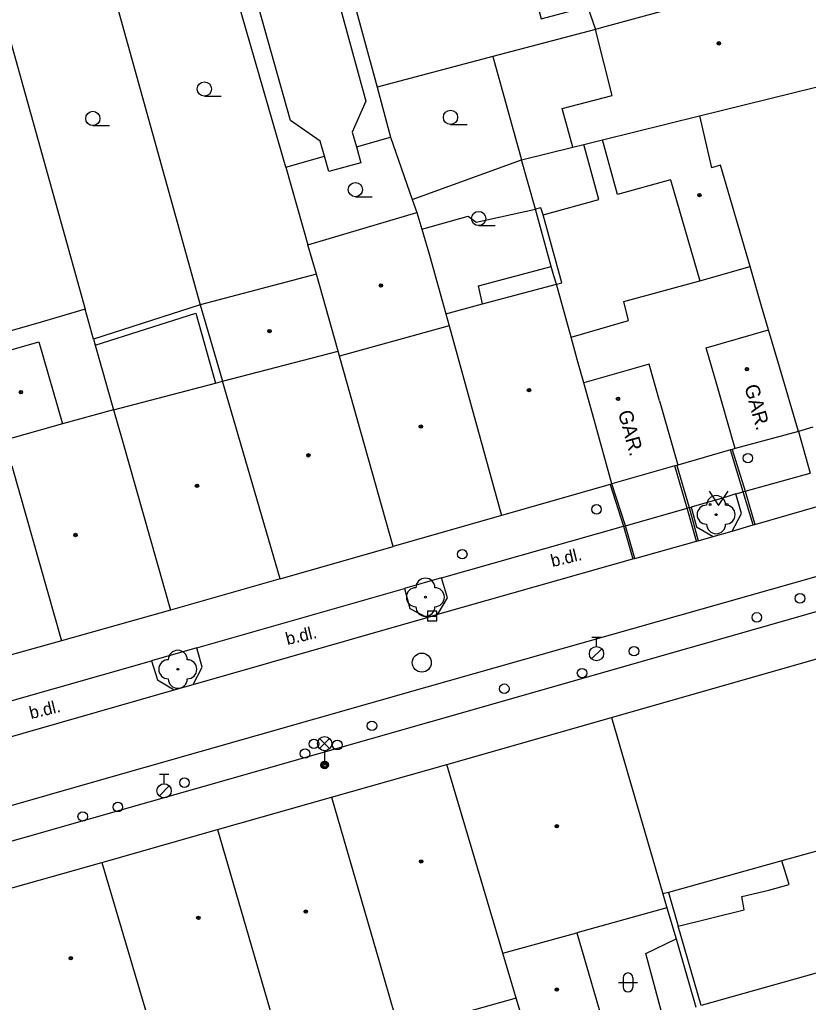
# Model space of a CAD drawing. Extents: x -596229 to -595156, y -1161237 to -1159376.
# Drawn here: x -595584.2 to -595542.7, y -1160753.2 to -1160701.5 of the extents above; entities that cross this region are included whole.
import ezdxf

# ---------------------------------------------------------------- set-up
doc = ezdxf.new("R2010")
doc.units = 0
for name, color, linetype in [('DOP - kresba z DSPS bez souradnic', 7, 'Continuous'), ('DOP - ploty', 7, 'Continuous'), ('DOP - rozhrani ploch obecne', 7, 'Continuous'), ('Level 22', 7, 'Continuous'), ('Level 27', 7, 'Continuous'), ('Level 28', 7, 'Continuous'), ('Level 33', 7, 'Continuous'), ('Level 36', 7, 'Continuous'), ('Level 39', 7, 'Continuous'), ('TM - budovy zdene_ betonove - NP', 7, 'Continuous'), ('TM - budovy zdene_ betonove - VP', 7, 'Continuous'), ('TM - chodniky - VP', 7, 'Continuous'), ('TM - komunikace - VP', 7, 'Continuous'), ('TM - letecke snimky - pomocna linie', 7, 'Continuous'), ('TM - popis objektu', 7, 'Continuous'), ('TM - popis povrchu', 7, 'Continuous'), ('TM - rozhrani mezi zpev. plochami mezi sebou - VP', 7, 'Continuous')]:
    doc.layers.add(name, color=color, linetype=linetype)

msp = doc.modelspace()

# ---------------------------------------------------------------- linework, layer by layer
at = {"layer": 'DOP - kresba z DSPS bez souradnic'}
for points in [[(-595568.13, -1160697.89), (-595565.99, -1160705.78)], [(-595569.94, -1160706.79), (-595572.14, -1160698.99)], [(-595565.99, -1160705.78), (-595566.7, -1160707.41)], [(-595568.39, -1160707.89), (-595569.94, -1160706.79)], [(-595566.7, -1160707.41), (-595566.48, -1160708.19)], [(-595566.48, -1160708.19), (-595564.68, -1160707.67)], [(-595568.16, -1160708.67), (-595568.39, -1160707.89)], [(-595566.48, -1160708.19), (-595566.25, -1160709.02)], [(-595553.72, -1160710.95), (-595554.51, -1160708.06)], [(-595570.19, -1160709.25), (-595568.16, -1160708.67)], [(-595567.93, -1160709.48), (-595568.16, -1160708.67)], [(-595566.25, -1160709.02), (-595567.93, -1160709.48)], [(-595556.66, -1160711.76), (-595553.72, -1160710.95)], [(-595556.78, -1160711.38), (-595557.06, -1160711.46)], [(-595556.66, -1160711.76), (-595556.78, -1160711.38)], [(-595555.67, -1160715.33), (-595556.66, -1160711.76)], [(-595560.06, -1160715.49), (-595556.23, -1160714.47)], [(-595559.84, -1160716.44), (-595560.06, -1160715.49)], [(-595555.96, -1160715.4), (-595555.67, -1160715.33)], [(-595580.21, -1160718.61), (-595574.92, -1160716.92)], [(-595574.92, -1160716.92), (-595573.88, -1160720.6)], [(-595583.36, -1160717.48), (-595586.46, -1160718.37)], [(-595543.72, -1160746.97), (-595544.1, -1160745.72)], [(-595544.78, -1160747.26), (-595543.72, -1160746.97)], [(-595550.07, -1160747.38), (-595549.56, -1160749.15)], [(-595546.21, -1160747.6), (-595544.78, -1160747.26)], [(-595546.08, -1160748.29), (-595546.21, -1160747.6)], [(-595549.56, -1160749.15), (-595546.08, -1160748.29)], [(-595548.34, -1160753.33), (-595549.56, -1160749.15)], [(-595551.25, -1160750.6), (-595549.67, -1160749.82)], [(-595550.37, -1160753.92), (-595551.25, -1160750.6)]]:
    msp.add_lwpolyline(points, dxfattribs=at)
at = {"layer": 'DOP - ploty'}
for points in [[(-595570.19, -1160709.25), (-595574.36, -1160694.8)], [(-595567.04, -1160698.99), (-595565.39, -1160705.05)], [(-595565.39, -1160705.05), (-595564.68, -1160707.67)]]:
    msp.add_lwpolyline(points, dxfattribs=at)
at = {"layer": 'DOP - rozhrani ploch obecne'}
for points in [[(-595580.36, -1160696.13), (-595574.7, -1160716.48)], [(-595586.09, -1160697.58), (-595580.74, -1160716.72)], [(-595553.9, -1160702.01), (-595559.3, -1160703.44)], [(-595559.3, -1160703.44), (-595565.39, -1160705.05)], [(-595559.3, -1160703.44), (-595557.79, -1160708.87)], [(-595564.68, -1160707.67), (-595563.54, -1160710.95)], [(-595557.79, -1160708.87), (-595555.09, -1160708.2)], [(-595563.54, -1160710.95), (-595557.79, -1160708.87)], [(-595557.06, -1160711.46), (-595557.79, -1160708.87)], [(-595570.19, -1160709.25), (-595569.04, -1160713.34)], [(-595563.54, -1160710.95), (-595563.3, -1160711.63)], [(-595556.23, -1160714.47), (-595557.06, -1160711.46)], [(-595556.09, -1160714.96), (-595556.23, -1160714.47)], [(-595555.96, -1160715.4), (-595556.09, -1160714.96)], [(-595574.7, -1160716.48), (-595580.3, -1160718.3)], [(-595580.74, -1160716.72), (-595583.36, -1160717.48)], [(-595580.3, -1160718.3), (-595580.74, -1160716.72)], [(-595580.3, -1160718.3), (-595580.21, -1160718.61)], [(-595580.21, -1160718.61), (-595579.25, -1160722)], [(-595550.15, -1160748.19), (-595549.67, -1160749.82)], [(-595549.67, -1160749.82), (-595548.63, -1160753.41)]]:
    msp.add_lwpolyline(points, dxfattribs=at)
at = {"layer": 'Level 22'}
for centre in [(-595547.56, -1160727.52), (-595562.85, -1160731.86), (-595575.87, -1160735.65)]:
    msp.add_circle(centre, 0.05, dxfattribs=at)
for centre, start, end in [((-595547.56, -1160727.02), 0, 180), ((-595548.06, -1160727.52), 90, 270), ((-595547.06, -1160727.52), 270, 90), ((-595547.56, -1160728.02), 180, 0), ((-595562.85, -1160731.36), 0, 180), ((-595563.35, -1160731.86), 90, 270), ((-595562.35, -1160731.86), 270, 90), ((-595562.85, -1160732.36), 180, 0), ((-595575.87, -1160735.15), 0, 180), ((-595576.37, -1160735.65), 90, 270), ((-595575.37, -1160735.65), 270, 90), ((-595575.87, -1160736.15), 180, 0)]:
    msp.add_arc(centre, 0.5, start, end, dxfattribs=at)
at = {"layer": 'Level 27'}
msp.add_line((-595562.74, -1160732.85), (-595562.24, -1160732.85), dxfattribs=at)
msp.add_lwpolyline([(-595562.74, -1160733.1), (-595562.24, -1160733.1), (-595562.24, -1160732.6), (-595562.74, -1160732.6)], close=True, dxfattribs=at)
msp.add_circle((-595563.04, -1160735.3), 0.5, dxfattribs=at)
at = {"layer": 'Level 28'}
for p, q in [((-595554.1, -1160733.955), (-595553.6, -1160733.955)), ((-595553.85, -1160734.455), (-595553.85, -1160733.955)), ((-595554.108, -1160735.102), (-595553.578, -1160734.572)), ((-595576.84, -1160741.165), (-595576.34, -1160741.165)), ((-595576.59, -1160741.665), (-595576.59, -1160741.165)), ((-595576.848, -1160742.312), (-595576.318, -1160741.782))]:
    msp.add_line(p, q, dxfattribs=at)
for centre, radius in [((-595545.89, -1160724.55), 0.25), ((-595553.85, -1160727.24), 0.25), ((-595560.91, -1160729.6), 0.25), ((-595543.15, -1160731.92), 0.25), ((-595545.42, -1160732.92), 0.25), ((-595553.85, -1160734.83), 0.375), ((-595551.88, -1160734.7), 0.25), ((-595554.61, -1160735.85), 0.25), ((-595558.7, -1160736.67), 0.25), ((-595565.66, -1160738.62), 0.25), ((-595568.71, -1160739.57), 0.25), ((-595567.48, -1160739.63), 0.25), ((-595569.18, -1160740.08), 0.25), ((-595575.52, -1160741.61), 0.25), ((-595576.59, -1160742.04), 0.375), ((-595579.02, -1160742.89), 0.25), ((-595580.87, -1160743.39), 0.25)]:
    msp.add_circle(centre, radius, dxfattribs=at)
at = {"layer": 'Level 33'}
for p, q in [((-595568.415, -1160739.82), (-595567.885, -1160739.29)), ((-595568.415, -1160739.29), (-595567.885, -1160739.82)), ((-595568.15, -1160739.93), (-595568.15, -1160740.68))]:
    msp.add_line(p, q, dxfattribs=at)
for centre, radius in [((-595568.15, -1160739.555), 0.375), ((-595568.15, -1160740.68), 0.2), ((-595568.15, -1160740.68), 0.145), ((-595568.15, -1160740.68), 0.0876)]:
    msp.add_circle(centre, radius, dxfattribs=at)
at = {"layer": 'Level 36'}
for p, q in [((-595574.47, -1160705.515), (-595573.595, -1160705.515)), ((-595580.34, -1160707.065), (-595579.465, -1160707.065)), ((-595561.53, -1160707.005), (-595560.655, -1160707.005)), ((-595566.53, -1160710.805), (-595565.655, -1160710.805)), ((-595560.05, -1160712.325), (-595559.175, -1160712.325)), ((-595552.696, -1160752.116), (-595551.696, -1160752.116)), ((-595552.446, -1160751.866), (-595552.446, -1160752.366)), ((-595551.946, -1160751.866), (-595551.946, -1160752.366))]:
    msp.add_line(p, q, dxfattribs=at)
msp.add_lwpolyline([(-595547.93, -1160726.28), (-595547.43, -1160727.03), (-595546.93, -1160726.28)], dxfattribs=at)
for centre, radius in [((-595574.47, -1160705.14), 0.375), ((-595580.34, -1160706.69), 0.375), ((-595561.53, -1160706.63), 0.375), ((-595566.53, -1160710.43), 0.375), ((-595560.05, -1160711.95), 0.375), ((-595547.88, -1160726.98), 0.05), ((-595546.981, -1160726.98), 0.05)]:
    msp.add_circle(centre, radius, dxfattribs=at)
for centre, start, end in [((-595552.196, -1160751.866), 0, 180), ((-595552.196, -1160752.366), 180, 0)]:
    msp.add_arc(centre, 0.25, start, end, dxfattribs=at)
at = {"layer": 'Level 39'}
for centre, radius in [((-595547.42, -1160702.74), 0.09), ((-595547.42, -1160702.74), 0.0398), ((-595548.44, -1160710.72), 0.09), ((-595548.44, -1160710.72), 0.0398), ((-595565.19, -1160715.47), 0.09), ((-595565.19, -1160715.47), 0.0398), ((-595571.05, -1160717.87), 0.09), ((-595571.05, -1160717.87), 0.0398), ((-595545.94, -1160719.87), 0.09), ((-595545.94, -1160719.87), 0.0398), ((-595584.12, -1160721.08), 0.09), ((-595584.12, -1160721.08), 0.0398), ((-595557.4, -1160720.97), 0.09), ((-595557.4, -1160720.97), 0.0398), ((-595552.72, -1160721.43), 0.09), ((-595552.72, -1160721.43), 0.0398), ((-595563.09, -1160722.89), 0.09), ((-595563.09, -1160722.89), 0.0398), ((-595569, -1160724.4), 0.09), ((-595569, -1160724.4), 0.0398), ((-595574.86, -1160726), 0.09), ((-595574.86, -1160726), 0.0398), ((-595581.25, -1160728.59), 0.09), ((-595581.25, -1160728.59), 0.0398), ((-595555.94, -1160743.9), 0.09), ((-595555.94, -1160743.9), 0.0398), ((-595563.07, -1160745.75), 0.09), ((-595563.07, -1160745.75), 0.0398), ((-595574.79, -1160748.72), 0.09), ((-595574.79, -1160748.72), 0.0398), ((-595569.14, -1160748.39), 0.09), ((-595569.14, -1160748.39), 0.0398), ((-595581.5, -1160750.84), 0.09), ((-595581.5, -1160750.84), 0.0398), ((-595555.94, -1160752.49), 0.09), ((-595555.94, -1160752.49), 0.0398)]:
    msp.add_circle(centre, radius, dxfattribs=at)
at = {"layer": 'TM - budovy zdene_ betonove - NP'}
for points in [[(-595548.08, -1160718.75), (-595544.8, -1160717.81)], [(-595547.52, -1160720.68), (-595548.08, -1160718.75)], [(-595551.08, -1160719.61), (-595554.52, -1160720.59)], [(-595550.53, -1160721.54), (-595551.08, -1160719.61)], [(-595546.64, -1160723.74), (-595547.52, -1160720.68)], [(-595550.53, -1160721.54), (-595549.66, -1160724.6)], [(-595546.55, -1160724.05), (-595546.64, -1160723.74)], [(-595549.66, -1160724.6), (-595549.57, -1160724.91)]]:
    msp.add_lwpolyline(points, dxfattribs=at)
at = {"layer": 'TM - budovy zdene_ betonove - VP'}
for points in [[(-595542.8, -1160698.98), (-595553.6, -1160701.93)], [(-595553.6, -1160701.93), (-595553.9, -1160702.01)], [(-595553.03, -1160705.48), (-595553.9, -1160702.01)], [(-595548.44, -1160706.56), (-595541.1, -1160704.75)], [(-595555.65, -1160706.17), (-595553.03, -1160705.48)], [(-595555.09, -1160708.2), (-595555.65, -1160706.17)], [(-595553.53, -1160707.82), (-595548.44, -1160706.56)], [(-595548.44, -1160706.56), (-595547.8, -1160709.29)], [(-595554.51, -1160708.06), (-595553.53, -1160707.82)], [(-595552.75, -1160710.69), (-595553.53, -1160707.82)], [(-595555.09, -1160708.2), (-595554.51, -1160708.06)], [(-595547.33, -1160709.15), (-595547.8, -1160709.29)], [(-595545.77, -1160714.48), (-595547.33, -1160709.15)], [(-595549.96, -1160709.92), (-595552.75, -1160710.69)], [(-595549.96, -1160709.92), (-595548.42, -1160715.23)], [(-595569.04, -1160713.34), (-595563.3, -1160711.63)], [(-595563.3, -1160711.63), (-595563.04, -1160712.51)], [(-595563.04, -1160712.51), (-595562.64, -1160713.87)], [(-595568.58, -1160714.88), (-595569.04, -1160713.34)], [(-595562.64, -1160713.87), (-595561.78, -1160716.96)], [(-595548.42, -1160715.23), (-595545.77, -1160714.48)], [(-595544.8, -1160717.81), (-595545.17, -1160716.55), (-595545.77, -1160714.48)], [(-595568.58, -1160714.88), (-595574.7, -1160716.48)], [(-595567.44, -1160718.92), (-595568.58, -1160714.88)], [(-595559.84, -1160716.44), (-595555.96, -1160715.4)], [(-595555.19, -1160718.18), (-595555.96, -1160715.4)], [(-595574.7, -1160716.48), (-595573.52, -1160720.51)], [(-595561.78, -1160716.96), (-595559.84, -1160716.44)], [(-595561.78, -1160716.96), (-595561.6, -1160717.59)], [(-595561.6, -1160717.59), (-595567.37, -1160719.19)], [(-595561.6, -1160717.59), (-595558.84, -1160727.56)], [(-595554.52, -1160720.59), (-595554.86, -1160719.37), (-595555.19, -1160718.18)], [(-595544.23, -1160719.74), (-595544.8, -1160717.81)], [(-595586.2, -1160719.3), (-595583.18, -1160718.44)], [(-595583.18, -1160718.44), (-595581.94, -1160722.75)], [(-595573.52, -1160720.51), (-595567.44, -1160718.92)], [(-595567.37, -1160719.19), (-595567.44, -1160718.92)], [(-595564.55, -1160729.19), (-595567.37, -1160719.19)], [(-595543.23, -1160723.15), (-595544.23, -1160719.74)], [(-595579.25, -1160722), (-595573.88, -1160720.6)], [(-595573.88, -1160720.6), (-595573.52, -1160720.51)], [(-595570.48, -1160730.89), (-595573.52, -1160720.51)], [(-595553.98, -1160722.53), (-595554.52, -1160720.59)], [(-595579.25, -1160722), (-595581.94, -1160722.75)], [(-595579.25, -1160722), (-595578.8, -1160723.59)], [(-595581.94, -1160722.75), (-595584.97, -1160723.61)], [(-595553.04, -1160725.9), (-595553.98, -1160722.53)], [(-595543.23, -1160723.15), (-595546.55, -1160724.05)], [(-595542.47, -1160722.92), (-595543.23, -1160723.15)], [(-595578.8, -1160723.59), (-595576.25, -1160732.54)], [(-595546.8, -1160724.12), (-595549.57, -1160724.91)], [(-595546.71, -1160724.1), (-595546.8, -1160724.12)], [(-595546.55, -1160724.05), (-595546.71, -1160724.1)], [(-595549.57, -1160724.91), (-595549.63, -1160724.93)], [(-595584.59, -1160724.95), (-595581.98, -1160734.15)], [(-595549.73, -1160724.96), (-595553.04, -1160725.9)], [(-595549.63, -1160724.93), (-595549.73, -1160724.96)], [(-595553.14, -1160725.93), (-595558.84, -1160727.56)], [(-595553.04, -1160725.9), (-595553.14, -1160725.93)], [(-595558.84, -1160727.56), (-595564.55, -1160729.19)], [(-595570.48, -1160730.89), (-595564.55, -1160729.19)], [(-595570.48, -1160730.89), (-595576.25, -1160732.54)], [(-595576.25, -1160732.54), (-595581.98, -1160734.15)], [(-595553.06, -1160738.18), (-595534.24, -1160732.8)], [(-595581.98, -1160734.15), (-595587.84, -1160735.79)], [(-595561.73, -1160740.65), (-595553.06, -1160738.18)], [(-595553.06, -1160738.18), (-595550.36, -1160747.46)], [(-595567.79, -1160742.37), (-595561.73, -1160740.65)], [(-595558.77, -1160750.58), (-595561.73, -1160740.65)], [(-595573.78, -1160744.08), (-595567.79, -1160742.37)], [(-595567.79, -1160742.37), (-595565.26, -1160751.07)], [(-595535.62, -1160743.38), (-595544.1, -1160745.72)], [(-595579.87, -1160745.8), (-595573.78, -1160744.08)], [(-595573.78, -1160744.08), (-595570.48, -1160755.4)], [(-595585.92, -1160747.51), (-595579.87, -1160745.8)], [(-595579.87, -1160745.8), (-595577.23, -1160754.69)], [(-595544.1, -1160745.72), (-595550.07, -1160747.38)], [(-595550.07, -1160747.38), (-595550.36, -1160747.46)], [(-595550.36, -1160747.46), (-595550.15, -1160748.19)], [(-595550.15, -1160748.19), (-595554.89, -1160749.5)], [(-595558.77, -1160750.58), (-595554.89, -1160749.5)], [(-595554.89, -1160749.5), (-595553.35, -1160754.8)], [(-595558.07, -1160752.94), (-595558.77, -1160750.58)], [(-595565.26, -1160751.07), (-595564.47, -1160753.8)], [(-595540.62, -1160751.16), (-595548.34, -1160753.33)], [(-595558.07, -1160752.94), (-595561.15, -1160753.8)], [(-595557.63, -1160754.4), (-595558.07, -1160752.94)]]:
    msp.add_lwpolyline(points, dxfattribs=at)
at = {"layer": 'TM - chodniky - VP'}
for points in [[(-595546.53, -1160726.43), (-595547.1, -1160726.61), (-595548.88, -1160727.12)], [(-595562.01, -1160730.84), (-595563.94, -1160731.41)], [(-595574.87, -1160734.53), (-595577.25, -1160735.21)]]:
    msp.add_lwpolyline(points, dxfattribs=at)
at = {"layer": 'TM - komunikace - VP'}
for points in [[(-595546.04, -1160726.29), (-595542.62, -1160725.33)], [(-595546.53, -1160726.43), (-595546.14, -1160726.32)], [(-595546.23, -1160727.46), (-595546.53, -1160726.43)], [(-595546.14, -1160726.32), (-595546.04, -1160726.29)], [(-595552.33, -1160728.1), (-595549.08, -1160727.18)], [(-595549.08, -1160727.18), (-595548.98, -1160727.15)], [(-595548.98, -1160727.15), (-595548.88, -1160727.12)], [(-595548.88, -1160727.12), (-595548.6, -1160728.16)], [(-595546.71, -1160728.38), (-595546.23, -1160727.46)], [(-595562.01, -1160730.84), (-595552.43, -1160728.13)], [(-595552.43, -1160728.13), (-595552.33, -1160728.1)], [(-595548.6, -1160728.16), (-595547.71, -1160728.66)], [(-595547.71, -1160728.66), (-595546.71, -1160728.38)], [(-595598.67, -1160748.68), (-595580.39, -1160743.48), (-595562.55, -1160738.39), (-595535.29, -1160730.62), (-595534.78, -1160730.51)], [(-595562.19, -1160732.75), (-595561.68, -1160731.9), (-595562.01, -1160730.84)], [(-595574.87, -1160734.53), (-595563.94, -1160731.41)], [(-595563.94, -1160731.41), (-595563.66, -1160732.46), (-595562.76, -1160732.93)], [(-595562.76, -1160732.93), (-595562.19, -1160732.75)], [(-595575.06, -1160736.45), (-595574.59, -1160735.54), (-595574.87, -1160734.53)], [(-595589.9, -1160738.8), (-595577.25, -1160735.21)], [(-595577.25, -1160735.21), (-595576.94, -1160736.21), (-595576.06, -1160736.73)], [(-595576.06, -1160736.73), (-595575.06, -1160736.45)]]:
    msp.add_lwpolyline(points, dxfattribs=at)
at = {"layer": 'TM - letecke snimky - pomocna linie'}
for points in [[(-595557.28, -1160699.47), (-595556.76, -1160701.45), (-595554.32, -1160700.8), (-595553.9, -1160702.01)], [(-595563.04, -1160712.51), (-595560.6, -1160711.83), (-595560.18, -1160712.14), (-595557.06, -1160711.46)], [(-595555.19, -1160718.18), (-595552.16, -1160717.32), (-595552.42, -1160716.31), (-595548.42, -1160715.23)]]:
    msp.add_lwpolyline(points, dxfattribs=at)
at = {"layer": 'TM - rozhrani mezi zpev. plochami mezi sebou - VP'}
for points in [[(-595543.23, -1160723.15), (-595542.62, -1160725.33)], [(-595546.14, -1160726.32), (-595546.8, -1160724.12)], [(-595546.71, -1160724.1), (-595546.04, -1160726.29)], [(-595549.08, -1160727.18), (-595549.73, -1160724.96)], [(-595549.63, -1160724.93), (-595548.98, -1160727.15)], [(-595553.14, -1160725.93), (-595552.43, -1160728.13)], [(-595552.33, -1160728.1), (-595553.04, -1160725.9)], [(-595545.62, -1160728.06), (-595546.14, -1160726.32)], [(-595546.04, -1160726.29), (-595545.52, -1160728.03)], [(-595548.6, -1160728.91), (-595549.08, -1160727.18)], [(-595548.98, -1160727.15), (-595548.51, -1160728.89)], [(-595545.52, -1160728.03), (-595542.12, -1160727.05)], [(-595552.43, -1160728.13), (-595551.94, -1160729.85)], [(-595551.84, -1160729.83), (-595552.33, -1160728.1)], [(-595546.71, -1160728.38), (-595545.62, -1160728.06)], [(-595545.62, -1160728.06), (-595545.52, -1160728.03)], [(-595600.11, -1160747.25), (-595580.6, -1160741.65), (-595562.76, -1160736.57), (-595535, -1160728.7)], [(-595551.84, -1160729.83), (-595548.6, -1160728.91)], [(-595548.6, -1160728.91), (-595548.51, -1160728.89)], [(-595548.51, -1160728.89), (-595547.71, -1160728.66)], [(-595562.19, -1160732.75), (-595551.94, -1160729.85)], [(-595551.94, -1160729.85), (-595551.84, -1160729.83)], [(-595575.06, -1160736.45), (-595562.76, -1160732.93)], [(-595590.07, -1160740.74), (-595576.06, -1160736.73)]]:
    msp.add_lwpolyline(points, dxfattribs=at)

# ---------------------------------------------------------------- texts
at = {"layer": 'TM - popis objektu'}
for p in [(-595546.08, -1160720.78), (-595552.73, -1160722.14)]:
    msp.add_text('GAR.', height=0.75, rotation=285.52, dxfattribs=at).set_placement(p)
at = {"layer": 'TM - popis povrchu'}
for p in [(-595556.17, -1160730.28), (-595570.11, -1160734.38), (-595583.59, -1160738.27)]:
    msp.add_text('b.dl.', height=0.65, rotation=13.64, dxfattribs=at).set_placement(p)

doc.saveas('drawing.dxf')
